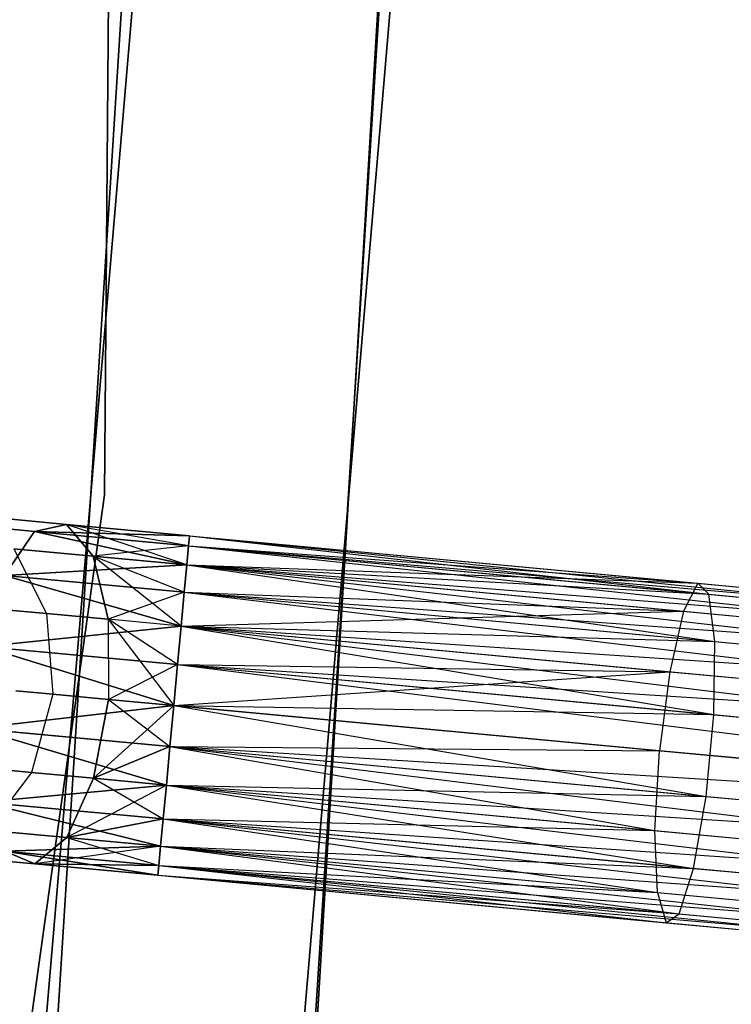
# Model space of a CAD drawing. Extents: x -91 to 91, y -91 to 262.
# Tile 257 of 480: x 61.29 to 65.43, y -7.52 to -1.79. Entities that reach past the tile are written whole.
import ezdxf

# ---------------------------------------------------------------- set-up
doc = ezdxf.new("R2010")
doc.units = 0
doc.header["$LTSCALE"] = 25.4
doc.layers.get('0').update_dxf_attribs({"linetype": 'CONTINUOUS'})

# ---------------------------------------------------------------- blocks, each defined once
blk = doc.blocks.new('ETE0_STL_1')
at = {"color": 0}
for p, q in [((61.7824, -4.554, 327.5076), (61.8482, 3.5492, 327.5076)), ((61.8482, 3.5492, 328.5076), (61.7824, -4.554, 328.5076)), ((61.7824, -4.554, 327.5076), (61.8482, 3.5492, 327.5076)), ((61.8482, 3.5492, 328.5076), (61.7824, -4.554, 328.5076)), ((63.0014, -7.9421, 158.5), (63.499, 0.3492, 158.5)), ((63.499, 0.3492, 159.5), (63.0014, -7.9421, 159.5)), ((63.0014, -7.9421, 158.5), (63.499, 0.3492, 158.5)), ((63.499, 0.3492, 159.5), (63.0014, -7.9421, 159.5)), ((61.4892, -7.9419, 159.5), (61.9998, 0.152, 159.5)), ((61.9998, 0.152, 169), (61.4892, -7.9419, 169)), ((61.9998, 0.152, 169), (61.4892, -7.9419, 169)), ((61.4892, -7.9419, 159.5), (61.9998, 0.152, 159.5)), ((63.4998, 0.1556, 159.5), (62.9769, -8.1341, 159.5)), ((62.9769, -8.1341, 169), (63.4998, 0.1556, 169)), ((63.4998, 0.1556, 159.5), (62.9769, -8.1341, 159.5)), ((62.9769, -8.1341, 169), (63.4998, 0.1556, 169)), ((61.9882, -1.2085, 330.5076), (61.3002, -9.2893, 330.5076)), ((61.3002, -9.2893, 321.0076), (61.9882, -1.2085, 321.0076)), ((61.3002, -9.2893, 321.0076), (61.9882, -1.2085, 321.0076)), ((61.9882, -1.2085, 330.5076), (61.3002, -9.2893, 330.5076)), ((62.7832, -9.514, 330.5076), (63.4879, -1.2377, 330.5076)), ((63.4879, -1.2377, 321.0076), (62.7832, -9.514, 321.0076)), ((62.7832, -9.514, 330.5076), (63.4879, -1.2377, 330.5076)), ((63.4879, -1.2377, 321.0076), (62.7832, -9.514, 321.0076)), ((60.6594, -12.5793, 327.5076), (61.7824, -4.554, 327.5076)), ((61.7824, -4.554, 328.5076), (60.6594, -12.5793, 328.5076)), ((60.6594, -12.5793, 327.5076), (61.7824, -4.554, 327.5076)), ((61.7824, -4.554, 328.5076), (60.6594, -12.5793, 328.5076)), ((61.7824, -4.554, 327.5076), (61.7824, -4.554, 328.5076)), ((61.7824, -4.554, 327.5076), (61.7824, -4.554, 328.5076)), ((60.6149, -4.6951, 320.3427), (61.3755, -4.766, 319.8322)), ((60.6149, -4.6951, 320.3427), (61.3755, -4.766, 319.8322)), ((61.3755, -4.766, 170.183), (60.6149, -4.6951, 169.6726)), ((61.3755, -4.766, 170.183), (60.6149, -4.6951, 169.6726)), ((60.9548, -4.6688, 320.6786), (61.5619, -4.7254, 320.2712)), ((60.9548, -4.6688, 320.6786), (61.5619, -4.7254, 320.2712)), ((61.5619, -4.7254, 169.744), (60.9548, -4.6688, 169.3366)), ((61.5619, -4.7254, 169.744), (60.9548, -4.6688, 169.3366)), ((61.3755, -4.766, 319.8322), (61.5619, -4.7254, 320.2712)), ((61.3755, -4.766, 319.8322), (61.5619, -4.7254, 320.2712)), ((61.5619, -4.7254, 169.744), (61.3755, -4.766, 170.183)), ((61.5619, -4.7254, 169.744), (61.3755, -4.766, 170.183)), ((61.5619, -4.7254, 320.2712), (62.2781, -4.7922, 319.8871)), ((61.5619, -4.7254, 320.2712), (62.2781, -4.7922, 320.1281)), ((61.5619, -4.7254, 320.2712), (62.2781, -4.7922, 319.8871)), ((62.2623, -4.9612, 320.5757), (61.5619, -4.7254, 320.2712)), ((61.5619, -4.7254, 320.2712), (61.7167, -4.9103, 320.6847)), ((62.2623, -4.9612, 320.5757), (61.5619, -4.7254, 320.2712)), ((62.2727, -4.8496, 320.3622), (61.5619, -4.7254, 320.2712)), ((62.2727, -4.8496, 320.3622), (61.5619, -4.7254, 320.2712)), ((61.5619, -4.7254, 320.2712), (62.2781, -4.7922, 320.1281)), ((61.5619, -4.7254, 320.2712), (61.7167, -4.9103, 320.6847)), ((62.2781, -4.7922, 169.8871), (61.5619, -4.7254, 169.744)), ((62.2781, -4.7922, 170.1281), (61.5619, -4.7254, 169.744)), ((62.2781, -4.7922, 170.1281), (61.5619, -4.7254, 169.744)), ((62.2781, -4.7922, 169.8871), (61.5619, -4.7254, 169.744)), ((62.2727, -4.8496, 169.653), (61.5619, -4.7254, 169.744)), ((62.2727, -4.8496, 169.653), (61.5619, -4.7254, 169.744)), ((61.7167, -4.9103, 169.3306), (61.5619, -4.7254, 169.744)), ((61.7167, -4.9103, 169.3306), (61.5619, -4.7254, 169.744)), ((61.2002, -5.0227, 319.4683), (61.3755, -4.766, 319.8322)), ((61.2002, -5.0227, 319.4683), (61.3755, -4.766, 319.8322)), ((61.3755, -4.766, 170.183), (61.2002, -5.0227, 170.5469)), ((61.3755, -4.766, 170.183), (61.2002, -5.0227, 170.5469)), ((61.3755, -4.766, 319.8322), (62.2623, -4.9612, 319.4395)), ((61.3755, -4.766, 319.8322), (62.2623, -4.9612, 319.4395)), ((61.3755, -4.766, 319.8322), (62.2727, -4.8496, 319.653)), ((61.3755, -4.766, 319.8322), (62.2727, -4.8496, 319.653)), ((61.3755, -4.766, 319.8322), (62.2781, -4.7922, 319.8871)), ((61.3755, -4.766, 319.8322), (62.2781, -4.7922, 319.8871)), ((62.2623, -4.9612, 170.5757), (61.3755, -4.766, 170.183)), ((62.2727, -4.8496, 170.3622), (61.3755, -4.766, 170.183)), ((62.2623, -4.9612, 170.5757), (61.3755, -4.766, 170.183)), ((62.2727, -4.8496, 170.3622), (61.3755, -4.766, 170.183)), ((62.2781, -4.7922, 170.1281), (61.3755, -4.766, 170.183)), ((62.2781, -4.7922, 170.1281), (61.3755, -4.766, 170.183)), ((62.2781, -4.7922, 319.8871), (62.2727, -4.8496, 319.653)), ((62.2727, -4.8496, 320.3622), (62.2781, -4.7922, 320.1281)), ((62.2781, -4.7922, 319.8871), (62.2727, -4.8496, 319.653)), ((62.2727, -4.8496, 320.3622), (62.2781, -4.7922, 320.1281)), ((62.2727, -4.8496, 169.653), (62.2781, -4.7922, 169.8871)), ((62.2781, -4.7922, 170.1281), (62.2727, -4.8496, 170.3622)), ((62.2781, -4.7922, 170.1281), (62.2727, -4.8496, 170.3622)), ((62.2727, -4.8496, 169.653), (62.2781, -4.7922, 169.8871)), ((62.2781, -4.7922, 320.1281), (65.2379, -5.0681, 319.6635)), ((62.2781, -4.7922, 319.8871), (65.2379, -5.0681, 319.6635)), ((62.2781, -4.7922, 319.8871), (65.2379, -5.0681, 319.6635)), ((62.2781, -4.7922, 320.1281), (65.2379, -5.0681, 319.6635)), ((62.2781, -4.7922, 320.1281), (65.3033, -5.1321, 320.1334)), ((62.2781, -4.7922, 320.1281), (65.3033, -5.1321, 320.1334)), ((62.2781, -4.7922, 169.8871), (69.9315, -5.5635, 169.653)), ((62.2781, -4.7922, 169.8871), (69.9315, -5.5635, 169.653)), ((62.2781, -4.7922, 169.8871), (69.9368, -5.506, 170.1281)), ((62.2781, -4.7922, 169.8871), (69.9368, -5.506, 170.1281)), ((62.2781, -4.7922, 170.1281), (69.9368, -5.506, 170.1281)), ((62.2781, -4.7922, 170.1281), (69.9368, -5.506, 170.1281)), ((61.2542, -4.8672, 320.9951), (61.7167, -4.9103, 320.6847)), ((61.2542, -4.8672, 320.9951), (61.7167, -4.9103, 320.6847)), ((61.2542, -4.8672, 320.9951), (61.4444, -5.2447, 321.2195)), ((61.2542, -4.8672, 320.9951), (61.4444, -5.2447, 321.2195)), ((61.2542, -4.8672, 169.0201), (61.4444, -5.2447, 168.7957)), ((61.7167, -4.9103, 169.3306), (61.2542, -4.8672, 169.0201)), ((61.7167, -4.9103, 169.3306), (61.2542, -4.8672, 169.0201)), ((61.2542, -4.8672, 169.0201), (61.4444, -5.2447, 168.7957)), ((62.2727, -4.8496, 169.653), (61.7167, -4.9103, 169.3306)), ((62.2727, -4.8496, 169.653), (61.7167, -4.9103, 169.3306)), ((62.2727, -4.8496, 319.653), (62.2623, -4.9612, 319.4395)), ((62.2623, -4.9612, 320.5757), (62.2727, -4.8496, 320.3622)), ((62.2727, -4.8496, 319.653), (62.2623, -4.9612, 319.4395)), ((62.2623, -4.9612, 320.5757), (62.2727, -4.8496, 320.3622)), ((62.2623, -4.9612, 169.4395), (62.2727, -4.8496, 169.653)), ((62.2727, -4.8496, 170.3622), (62.2623, -4.9612, 170.5757)), ((62.2727, -4.8496, 170.3622), (62.2623, -4.9612, 170.5757)), ((62.2623, -4.9612, 169.4395), (62.2727, -4.8496, 169.653)), ((62.2727, -4.8496, 319.653), (65.2379, -5.0681, 319.6635)), ((62.2727, -4.8496, 319.653), (65.2379, -5.0681, 319.6635)), ((62.2727, -4.8496, 320.3622), (65.3033, -5.1321, 320.1334)), ((62.2727, -4.8496, 320.3622), (65.3033, -5.1321, 320.1334)), ((62.2727, -4.8496, 169.653), (69.9315, -5.5635, 169.653)), ((62.2727, -4.8496, 169.653), (69.9315, -5.5635, 169.653)), ((62.2727, -4.8496, 170.3622), (69.9368, -5.506, 170.1281)), ((62.2727, -4.8496, 170.3622), (69.9368, -5.506, 170.1281)), ((62.2727, -4.8496, 170.3622), (69.9211, -5.675, 170.5757)), ((62.2727, -4.8496, 170.3622), (69.9211, -5.675, 170.5757)), ((61.7167, -4.9103, 320.6847), (62.2623, -4.9612, 320.5757)), ((61.8044, -5.2783, 320.9779), (61.7167, -4.9103, 320.6847)), ((62.2291, -5.3179, 320.8931), (61.7167, -4.9103, 320.6847)), ((61.8044, -5.2783, 320.9779), (61.7167, -4.9103, 320.6847)), ((62.2291, -5.3179, 320.8931), (61.7167, -4.9103, 320.6847)), ((62.2475, -5.1203, 320.7561), (61.7167, -4.9103, 320.6847)), ((62.2475, -5.1203, 320.7561), (61.7167, -4.9103, 320.6847)), ((61.7167, -4.9103, 320.6847), (62.2623, -4.9612, 320.5757)), ((61.7167, -4.9103, 169.3306), (61.8044, -5.2783, 169.0373)), ((62.2623, -4.9612, 169.4395), (61.7167, -4.9103, 169.3306)), ((62.2623, -4.9612, 169.4395), (61.7167, -4.9103, 169.3306)), ((62.2475, -5.1203, 169.2591), (61.7167, -4.9103, 169.3306)), ((62.2475, -5.1203, 169.2591), (61.7167, -4.9103, 169.3306)), ((61.7167, -4.9103, 169.3306), (61.8044, -5.2783, 169.0373)), ((61.2002, -5.0227, 319.4683), (62.2623, -4.9612, 319.4395)), ((61.2002, -5.0227, 319.4683), (62.2623, -4.9612, 319.4395)), ((62.2623, -4.9612, 170.5757), (61.2002, -5.0227, 170.5469)), ((62.2623, -4.9612, 170.5757), (61.2002, -5.0227, 170.5469)), ((62.2623, -4.9612, 319.4395), (62.2475, -5.1203, 319.2591)), ((62.2475, -5.1203, 320.7561), (62.2623, -4.9612, 320.5757)), ((62.2623, -4.9612, 319.4395), (62.2475, -5.1203, 319.2591)), ((62.2475, -5.1203, 320.7561), (62.2623, -4.9612, 320.5757)), ((62.2475, -5.1203, 169.2591), (62.2623, -4.9612, 169.4395)), ((62.2623, -4.9612, 170.5757), (62.2475, -5.1203, 170.7561)), ((62.2623, -4.9612, 170.5757), (62.2475, -5.1203, 170.7561)), ((62.2475, -5.1203, 169.2591), (62.2623, -4.9612, 169.4395)), ((62.2623, -4.9612, 319.4395), (65.1555, -5.2308, 319.2211)), ((62.2623, -4.9612, 319.4395), (65.1555, -5.2308, 319.2211)), ((62.2623, -4.9612, 319.4395), (65.2379, -5.0681, 319.6635)), ((62.2623, -4.9612, 319.4395), (65.2379, -5.0681, 319.6635)), ((62.2623, -4.9612, 320.5757), (65.3033, -5.1321, 320.1334)), ((62.2623, -4.9612, 320.5757), (65.3033, -5.1321, 320.1334)), ((62.2623, -4.9612, 320.5757), (65.3367, -5.4083, 320.5228)), ((62.2623, -4.9612, 320.5757), (65.3367, -5.4083, 320.5228)), ((62.2623, -4.9612, 169.4395), (69.9062, -5.8342, 169.2591)), ((62.2623, -4.9612, 169.4395), (69.9062, -5.8342, 169.2591)), ((62.2623, -4.9612, 169.4395), (69.9315, -5.5635, 169.653)), ((62.2623, -4.9612, 169.4395), (69.9315, -5.5635, 169.653)), ((62.2623, -4.9612, 170.5757), (69.9211, -5.675, 170.5757)), ((62.2623, -4.9612, 170.5757), (69.9211, -5.675, 170.5757)), ((61.2002, -5.0227, 319.4683), (62.2291, -5.3179, 319.1222)), ((61.2002, -5.0227, 319.4683), (62.2291, -5.3179, 319.1222)), ((61.2002, -5.0227, 319.4683), (62.2475, -5.1203, 319.2591)), ((61.2002, -5.0227, 319.4683), (62.2475, -5.1203, 319.2591)), ((62.2291, -5.3179, 170.8931), (61.2002, -5.0227, 170.5469)), ((62.2475, -5.1203, 170.7561), (61.2002, -5.0227, 170.5469)), ((62.2291, -5.3179, 170.8931), (61.2002, -5.0227, 170.5469)), ((62.2475, -5.1203, 170.7561), (61.2002, -5.0227, 170.5469)), ((65.2379, -5.0681, 319.6635), (65.1555, -5.2308, 319.2211)), ((65.2379, -5.0681, 319.6635), (65.1555, -5.2308, 319.2211)), ((65.3033, -5.1321, 320.1334), (65.2379, -5.0681, 319.6635)), ((65.2379, -5.0681, 319.6635), (68.1312, -5.3377, 318.998)), ((65.2379, -5.0681, 319.6635), (68.1312, -5.3377, 318.998)), ((65.3033, -5.1321, 320.1334), (65.2379, -5.0681, 319.6635)), ((62.2475, -5.1203, 169.2591), (61.8044, -5.2783, 169.0373)), ((62.2475, -5.1203, 169.2591), (61.8044, -5.2783, 169.0373)), ((62.2475, -5.1203, 319.2591), (62.2291, -5.3179, 319.1222)), ((62.2291, -5.3179, 320.8931), (62.2475, -5.1203, 320.7561)), ((62.2475, -5.1203, 319.2591), (62.2291, -5.3179, 319.1222)), ((62.2291, -5.3179, 320.8931), (62.2475, -5.1203, 320.7561)), ((62.2291, -5.3179, 169.1222), (62.2475, -5.1203, 169.2591)), ((62.2475, -5.1203, 170.7561), (62.2291, -5.3179, 170.8931)), ((62.2475, -5.1203, 170.7561), (62.2291, -5.3179, 170.8931)), ((62.2291, -5.3179, 169.1222), (62.2475, -5.1203, 169.2591)), ((62.2475, -5.1203, 319.2591), (65.1555, -5.2308, 319.2211)), ((62.2475, -5.1203, 319.2591), (65.1555, -5.2308, 319.2211)), ((62.2475, -5.1203, 320.7561), (65.3367, -5.4083, 320.5228)), ((62.2475, -5.1203, 320.7561), (65.3367, -5.4083, 320.5228)), ((62.2475, -5.1203, 169.2591), (69.9062, -5.8342, 169.2591)), ((62.2475, -5.1203, 169.2591), (69.9062, -5.8342, 169.2591)), ((62.2475, -5.1203, 170.7561), (69.9211, -5.675, 170.5757)), ((62.2475, -5.1203, 170.7561), (69.9211, -5.675, 170.5757)), ((62.2475, -5.1203, 170.7561), (69.8878, -6.0317, 170.8931)), ((62.2475, -5.1203, 170.7561), (69.8878, -6.0317, 170.8931)), ((65.3367, -5.4083, 320.5228), (65.3033, -5.1321, 320.1334)), ((65.3033, -5.1321, 320.1334), (68.2658, -5.4082, 319.4519)), ((65.3033, -5.1321, 320.1334), (68.2658, -5.4082, 319.4519)), ((65.3367, -5.4083, 320.5228), (65.3033, -5.1321, 320.1334)), ((61.2038, -5.2223, 321.5811), (61.4444, -5.2447, 321.2195)), ((61.2038, -5.2223, 321.5811), (61.4444, -5.2447, 321.2195)), ((61.4444, -5.2447, 168.7957), (61.2038, -5.2223, 168.4341)), ((61.4444, -5.2447, 168.7957), (61.2038, -5.2223, 168.4341)), ((61.4444, -5.2447, 321.2195), (61.8044, -5.2783, 320.9779)), ((61.4444, -5.2447, 321.2195), (61.8044, -5.2783, 320.9779)), ((61.4444, -5.2447, 321.2195), (61.4819, -5.715, 321.3005)), ((61.4444, -5.2447, 321.2195), (61.4819, -5.715, 321.3005)), ((61.8044, -5.2783, 169.0373), (61.4444, -5.2447, 168.7957)), ((61.4444, -5.2447, 168.7957), (61.4819, -5.715, 168.7147)), ((61.8044, -5.2783, 169.0373), (61.4444, -5.2447, 168.7957)), ((61.4444, -5.2447, 168.7957), (61.4819, -5.715, 168.7147)), ((62.2291, -5.3179, 319.1222), (65.1555, -5.2308, 319.2211)), ((62.2291, -5.3179, 319.1222), (65.1555, -5.2308, 319.2211)), ((65.1555, -5.2308, 319.2211), (65.075, -5.5831, 318.9072)), ((65.1555, -5.2308, 319.2211), (65.075, -5.5831, 318.9072)), ((65.1555, -5.2308, 319.2211), (67.9837, -5.4944, 318.5705)), ((65.1555, -5.2308, 319.2211), (67.9837, -5.4944, 318.5705)), ((61.0761, -5.4368, 319.2628), (62.2291, -5.3179, 319.1222)), ((61.0761, -5.4368, 319.2628), (62.2291, -5.3179, 319.1222)), ((62.2291, -5.3179, 170.8931), (61.0761, -5.4368, 170.7524)), ((62.2291, -5.3179, 170.8931), (61.0761, -5.4368, 170.7524)), ((62.2081, -5.5423, 320.9785), (61.8044, -5.2783, 320.9779)), ((61.8044, -5.2783, 320.9779), (62.1859, -5.7806, 321.0076)), ((62.2081, -5.5423, 320.9785), (61.8044, -5.2783, 320.9779)), ((62.2291, -5.3179, 320.8931), (61.8044, -5.2783, 320.9779)), ((62.2291, -5.3179, 320.8931), (61.8044, -5.2783, 320.9779)), ((61.8044, -5.2783, 320.9779), (62.1859, -5.7806, 321.0076)), ((61.8044, -5.2783, 320.9779), (61.8049, -5.7451, 321.0837)), ((61.8044, -5.2783, 320.9779), (61.8049, -5.7451, 321.0837)), ((62.2291, -5.3179, 169.1222), (61.8044, -5.2783, 169.0373)), ((62.2291, -5.3179, 169.1222), (61.8044, -5.2783, 169.0373)), ((62.2081, -5.5423, 169.0367), (61.8044, -5.2783, 169.0373)), ((61.8044, -5.2783, 169.0373), (61.8049, -5.7451, 168.9315)), ((61.8044, -5.2783, 169.0373), (61.8049, -5.7451, 168.9315)), ((62.2081, -5.5423, 169.0367), (61.8044, -5.2783, 169.0373)), ((62.2291, -5.3179, 319.1222), (62.2081, -5.5423, 319.0367)), ((62.2081, -5.5423, 320.9785), (62.2291, -5.3179, 320.8931)), ((62.2291, -5.3179, 319.1222), (62.2081, -5.5423, 319.0367)), ((62.2081, -5.5423, 320.9785), (62.2291, -5.3179, 320.8931)), ((62.2081, -5.5423, 169.0367), (62.2291, -5.3179, 169.1222)), ((62.2291, -5.3179, 170.8931), (62.2081, -5.5423, 170.9785)), ((62.2291, -5.3179, 170.8931), (62.2081, -5.5423, 170.9785)), ((62.2081, -5.5423, 169.0367), (62.2291, -5.3179, 169.1222)), ((62.2291, -5.3179, 319.1222), (65.075, -5.5831, 318.9072)), ((62.2291, -5.3179, 319.1222), (65.075, -5.5831, 318.9072)), ((62.2291, -5.3179, 320.8931), (65.3367, -5.4083, 320.5228)), ((62.2291, -5.3179, 320.8931), (65.3367, -5.4083, 320.5228)), ((62.2291, -5.3179, 320.8931), (65.3305, -5.8333, 320.7428)), ((62.2291, -5.3179, 320.8931), (65.3305, -5.8333, 320.7428)), ((62.2291, -5.3179, 169.1222), (69.8669, -6.2562, 169.0367)), ((62.2291, -5.3179, 169.1222), (69.8669, -6.2562, 169.0367)), ((62.2291, -5.3179, 169.1222), (69.9062, -5.8342, 169.2591)), ((62.2291, -5.3179, 169.1222), (69.9062, -5.8342, 169.2591)), ((62.2291, -5.3179, 170.8931), (69.8878, -6.0317, 170.8931)), ((62.2291, -5.3179, 170.8931), (69.8878, -6.0317, 170.8931)), ((61.0761, -5.4368, 319.2628), (62.1859, -5.7806, 319.0076)), ((61.0761, -5.4368, 319.2628), (62.1859, -5.7806, 319.0076)), ((61.0761, -5.4368, 319.2628), (62.2081, -5.5423, 319.0367)), ((61.0761, -5.4368, 319.2628), (62.2081, -5.5423, 319.0367)), ((62.1859, -5.7806, 171.0076), (61.0761, -5.4368, 170.7524)), ((62.2081, -5.5423, 170.9785), (61.0761, -5.4368, 170.7524)), ((62.1859, -5.7806, 171.0076), (61.0761, -5.4368, 170.7524)), ((62.2081, -5.5423, 170.9785), (61.0761, -5.4368, 170.7524)), ((65.3305, -5.8333, 320.7428), (65.3367, -5.4083, 320.5228)), ((65.3305, -5.8333, 320.7428), (65.3367, -5.4083, 320.5228)), ((65.3367, -5.4083, 320.5228), (68.3565, -5.6897, 319.8282)), ((65.3367, -5.4083, 320.5228), (68.3565, -5.6897, 319.8282)), ((62.2081, -5.5423, 169.0367), (61.8049, -5.7451, 168.9315)), ((62.2081, -5.5423, 169.0367), (61.8049, -5.7451, 168.9315)), ((62.2081, -5.5423, 319.0367), (62.1859, -5.7806, 319.0076)), ((62.1859, -5.7806, 321.0076), (62.2081, -5.5423, 320.9785)), ((62.2081, -5.5423, 319.0367), (62.1859, -5.7806, 319.0076)), ((62.1859, -5.7806, 321.0076), (62.2081, -5.5423, 320.9785)), ((62.1859, -5.7806, 169.0076), (62.2081, -5.5423, 169.0367)), ((62.2081, -5.5423, 170.9785), (62.1859, -5.7806, 171.0076)), ((62.2081, -5.5423, 170.9785), (62.1859, -5.7806, 171.0076)), ((62.1859, -5.7806, 169.0076), (62.2081, -5.5423, 169.0367)), ((62.2081, -5.5423, 319.0367), (65.075, -5.5831, 318.9072)), ((62.2081, -5.5423, 319.0367), (65.075, -5.5831, 318.9072)), ((62.2081, -5.5423, 320.9785), (65.3305, -5.8333, 320.7428)), ((62.2081, -5.5423, 320.9785), (65.3305, -5.8333, 320.7428)), ((62.2081, -5.5423, 169.0367), (69.8669, -6.2562, 169.0367)), ((62.2081, -5.5423, 169.0367), (69.8669, -6.2562, 169.0367)), ((62.2081, -5.5423, 170.9785), (69.8878, -6.0317, 170.8931)), ((62.2081, -5.5423, 170.9785), (69.8878, -6.0317, 170.8931)), ((62.2081, -5.5423, 170.9785), (69.8447, -6.4944, 171.0076)), ((62.2081, -5.5423, 170.9785), (69.8447, -6.4944, 171.0076)), ((62.1859, -5.7806, 319.0076), (65.075, -5.5831, 318.9072)), ((62.1859, -5.7806, 319.0076), (65.075, -5.5831, 318.9072)), ((65.075, -5.5831, 318.9072), (65.0148, -6.0443, 318.794)), ((65.075, -5.5831, 318.9072), (65.0148, -6.0443, 318.794)), ((65.075, -5.5831, 318.9072), (67.857, -5.8424, 318.2673)), ((65.075, -5.5831, 318.9072), (67.857, -5.8424, 318.2673)), ((61.4819, -5.715, 321.3005), (61.266, -5.6949, 321.6249)), ((61.4819, -5.715, 321.3005), (61.266, -5.6949, 321.6249)), ((61.266, -5.6949, 168.3903), (61.4819, -5.715, 168.7147)), ((61.266, -5.6949, 168.3903), (61.4819, -5.715, 168.7147)), ((61.4819, -5.715, 321.3005), (61.3581, -6.1702, 321.2195)), ((61.4819, -5.715, 321.3005), (61.3581, -6.1702, 321.2195)), ((61.4819, -5.715, 168.7147), (61.3581, -6.1702, 168.7957)), ((61.4819, -5.715, 168.7147), (61.3581, -6.1702, 168.7957)), ((61.8049, -5.7451, 321.0837), (61.4819, -5.715, 321.3005)), ((61.8049, -5.7451, 321.0837), (61.4819, -5.715, 321.3005)), ((61.4819, -5.715, 168.7147), (61.8049, -5.7451, 168.9315)), ((61.4819, -5.715, 168.7147), (61.8049, -5.7451, 168.9315)), ((61.0317, -5.9134, 319.2628), (62.1859, -5.7806, 319.0076)), ((61.0317, -5.9134, 319.2628), (62.1859, -5.7806, 319.0076)), ((62.1859, -5.7806, 171.0076), (61.0317, -5.9134, 170.7524)), ((62.1859, -5.7806, 171.0076), (61.0317, -5.9134, 170.7524)), ((61.8049, -5.7451, 321.0837), (61.7181, -6.2037, 320.9779)), ((61.8049, -5.7451, 321.0837), (61.7181, -6.2037, 320.9779)), ((61.7181, -6.2037, 169.0373), (61.8049, -5.7451, 168.9315)), ((61.7181, -6.2037, 169.0373), (61.8049, -5.7451, 168.9315)), ((62.1859, -5.7806, 169.0076), (61.7181, -6.2037, 169.0373)), ((62.1859, -5.7806, 169.0076), (61.7181, -6.2037, 169.0373)), ((62.1859, -5.7806, 321.0076), (61.8049, -5.7451, 321.0837)), ((61.8049, -5.7451, 321.0837), (62.1637, -6.0189, 320.9785)), ((61.8049, -5.7451, 321.0837), (62.1637, -6.0189, 320.9785)), ((62.1859, -5.7806, 321.0076), (61.8049, -5.7451, 321.0837)), ((61.8049, -5.7451, 168.9315), (62.1859, -5.7806, 169.0076)), ((61.8049, -5.7451, 168.9315), (62.1859, -5.7806, 169.0076)), ((62.1637, -6.0189, 320.9785), (62.1859, -5.7806, 321.0076)), ((62.1859, -5.7806, 319.0076), (62.1637, -6.0189, 319.0367)), ((62.1637, -6.0189, 320.9785), (62.1859, -5.7806, 321.0076)), ((62.1859, -5.7806, 319.0076), (62.1637, -6.0189, 319.0367)), ((62.1637, -6.0189, 169.0367), (62.1859, -5.7806, 169.0076)), ((62.1859, -5.7806, 171.0076), (62.1637, -6.0189, 170.9785)), ((62.1637, -6.0189, 169.0367), (62.1859, -5.7806, 169.0076)), ((62.1859, -5.7806, 171.0076), (62.1637, -6.0189, 170.9785)), ((65.0148, -6.0443, 318.794), (62.1859, -5.7806, 319.0076)), ((62.1859, -5.7806, 321.0076), (65.3305, -5.8333, 320.7428)), ((62.1859, -5.7806, 321.0076), (65.3305, -5.8333, 320.7428)), ((62.1859, -5.7806, 321.0076), (65.2861, -6.3099, 320.7428)), ((62.1859, -5.7806, 321.0076), (65.2861, -6.3099, 320.7428)), ((65.0148, -6.0443, 318.794), (62.1859, -5.7806, 319.0076)), ((62.1859, -5.7806, 169.0076), (69.8447, -6.4944, 169.0076)), ((62.1859, -5.7806, 169.0076), (69.8447, -6.4944, 169.0076)), ((62.1859, -5.7806, 171.0076), (69.8447, -6.4944, 171.0076)), ((62.1859, -5.7806, 171.0076), (69.8447, -6.4944, 171.0076)), ((65.2861, -6.3099, 320.7428), (65.3305, -5.8333, 320.7428)), ((65.2861, -6.3099, 320.7428), (65.3305, -5.8333, 320.7428)), ((65.3305, -5.8333, 320.7428), (68.3827, -6.1178, 320.0407)), ((65.3305, -5.8333, 320.7428), (68.3827, -6.1178, 320.0407)), ((61.0317, -5.9134, 319.2628), (62.1428, -6.2433, 319.1222)), ((61.0317, -5.9134, 319.2628), (62.1428, -6.2433, 319.1222)), ((61.0317, -5.9134, 319.2628), (62.1637, -6.0189, 319.0367)), ((61.0317, -5.9134, 319.2628), (62.1637, -6.0189, 319.0367)), ((62.1428, -6.2433, 170.8931), (61.0317, -5.9134, 170.7524)), ((62.1637, -6.0189, 170.9785), (61.0317, -5.9134, 170.7524)), ((62.1428, -6.2433, 170.8931), (61.0317, -5.9134, 170.7524)), ((62.1637, -6.0189, 170.9785), (61.0317, -5.9134, 170.7524)), ((61.7181, -6.2037, 320.9779), (62.1637, -6.0189, 320.9785)), ((61.7181, -6.2037, 320.9779), (62.1637, -6.0189, 320.9785)), ((62.1637, -6.0189, 169.0367), (61.7181, -6.2037, 169.0373)), ((62.1637, -6.0189, 169.0367), (61.7181, -6.2037, 169.0373)), ((62.1428, -6.2433, 320.8931), (62.1637, -6.0189, 320.9785)), ((62.1637, -6.0189, 319.0367), (62.1428, -6.2433, 319.1222)), ((62.1428, -6.2433, 320.8931), (62.1637, -6.0189, 320.9785)), ((62.1637, -6.0189, 319.0367), (62.1428, -6.2433, 319.1222)), ((62.1637, -6.0189, 170.9785), (62.1428, -6.2433, 170.8931)), ((62.1428, -6.2433, 169.1222), (62.1637, -6.0189, 169.0367)), ((62.1428, -6.2433, 169.1222), (62.1637, -6.0189, 169.0367)), ((62.1637, -6.0189, 170.9785), (62.1428, -6.2433, 170.8931)), ((62.1637, -6.0189, 320.9785), (65.2861, -6.3099, 320.7428)), ((62.1637, -6.0189, 320.9785), (65.2861, -6.3099, 320.7428)), ((62.1637, -6.0189, 319.0367), (64.9888, -6.5086, 318.9072)), ((62.1637, -6.0189, 319.0367), (64.9888, -6.5086, 318.9072)), ((62.1637, -6.0189, 319.0367), (65.0148, -6.0443, 318.794)), ((62.1637, -6.0189, 319.0367), (65.0148, -6.0443, 318.794)), ((69.8447, -6.4944, 171.0076), (62.1637, -6.0189, 170.9785)), ((62.1637, -6.0189, 170.9785), (69.8016, -6.9572, 170.8931)), ((62.1637, -6.0189, 170.9785), (69.8016, -6.9572, 170.8931)), ((62.1637, -6.0189, 169.0367), (69.8225, -6.7327, 169.0367)), ((62.1637, -6.0189, 169.0367), (69.8225, -6.7327, 169.0367)), ((69.8447, -6.4944, 171.0076), (62.1637, -6.0189, 170.9785)), ((64.9888, -6.5086, 318.9072), (65.0148, -6.0443, 318.794)), ((64.9888, -6.5086, 318.9072), (65.0148, -6.0443, 318.794)), ((67.7801, -6.302, 318.1579), (65.0148, -6.0443, 318.794)), ((67.7801, -6.302, 318.1579), (65.0148, -6.0443, 318.794)), ((61.3581, -6.1702, 321.2195), (61.1014, -6.5061, 320.9951)), ((61.3581, -6.1702, 321.2195), (61.1014, -6.5061, 320.9951)), ((61.3581, -6.1702, 168.7957), (61.1014, -6.5061, 169.0201)), ((61.3581, -6.1702, 168.7957), (61.1014, -6.5061, 169.0201)), ((61.1175, -6.1478, 321.5811), (61.3581, -6.1702, 321.2195)), ((61.1175, -6.1478, 321.5811), (61.3581, -6.1702, 321.2195)), ((61.3581, -6.1702, 168.7957), (61.1175, -6.1478, 168.4341)), ((61.3581, -6.1702, 168.7957), (61.1175, -6.1478, 168.4341)), ((61.3581, -6.1702, 321.2195), (61.7181, -6.2037, 320.9779)), ((61.3581, -6.1702, 321.2195), (61.7181, -6.2037, 320.9779)), ((61.7181, -6.2037, 169.0373), (61.3581, -6.1702, 168.7957)), ((61.7181, -6.2037, 169.0373), (61.3581, -6.1702, 168.7957)), ((61.0771, -6.3433, 319.4683), (62.1428, -6.2433, 319.1222)), ((61.0771, -6.3433, 319.4683), (62.1428, -6.2433, 319.1222)), ((62.1428, -6.2433, 170.8931), (61.0771, -6.3433, 170.5469)), ((62.1428, -6.2433, 170.8931), (61.0771, -6.3433, 170.5469)), ((61.7181, -6.2037, 320.9779), (61.5639, -6.5492, 320.6847)), ((61.7181, -6.2037, 320.9779), (61.5639, -6.5492, 320.6847)), ((61.5639, -6.5492, 169.3306), (61.7181, -6.2037, 169.0373)), ((61.5639, -6.5492, 169.3306), (61.7181, -6.2037, 169.0373)), ((62.1428, -6.2433, 169.1222), (61.5639, -6.5492, 169.3306)), ((62.1428, -6.2433, 169.1222), (61.5639, -6.5492, 169.3306)), ((61.7181, -6.2037, 320.9779), (62.1428, -6.2433, 320.8931)), ((61.7181, -6.2037, 320.9779), (62.1428, -6.2433, 320.8931)), ((61.7181, -6.2037, 320.9779), (62.1244, -6.4409, 320.7561)), ((61.7181, -6.2037, 320.9779), (62.1244, -6.4409, 320.7561)), ((62.1428, -6.2433, 169.1222), (61.7181, -6.2037, 169.0373)), ((62.1428, -6.2433, 169.1222), (61.7181, -6.2037, 169.0373)), ((62.1244, -6.4409, 320.7561), (62.1428, -6.2433, 320.8931)), ((62.1428, -6.2433, 319.1222), (62.1244, -6.4409, 319.2591)), ((62.1244, -6.4409, 320.7561), (62.1428, -6.2433, 320.8931)), ((62.1428, -6.2433, 319.1222), (62.1244, -6.4409, 319.2591)), ((62.1428, -6.2433, 170.8931), (62.1244, -6.4409, 170.7561)), ((62.1244, -6.4409, 169.2591), (62.1428, -6.2433, 169.1222)), ((62.1244, -6.4409, 169.2591), (62.1428, -6.2433, 169.1222)), ((62.1428, -6.2433, 170.8931), (62.1244, -6.4409, 170.7561)), ((62.1428, -6.2433, 320.8931), (65.2861, -6.3099, 320.7428)), ((62.1428, -6.2433, 320.8931), (65.2861, -6.3099, 320.7428)), ((62.1428, -6.2433, 320.8931), (65.2136, -6.7288, 320.5228)), ((62.1428, -6.2433, 320.8931), (65.2136, -6.7288, 320.5228)), ((62.1428, -6.2433, 319.1222), (64.9888, -6.5086, 318.9072)), ((62.1428, -6.2433, 319.1222), (64.9888, -6.5086, 318.9072)), ((62.1428, -6.2433, 170.8931), (69.8016, -6.9572, 170.8931)), ((62.1428, -6.2433, 170.8931), (69.8016, -6.9572, 170.8931)), ((62.1428, -6.2433, 169.1222), (69.7831, -7.1547, 169.2591)), ((62.1428, -6.2433, 169.1222), (69.7831, -7.1547, 169.2591)), ((62.1428, -6.2433, 169.1222), (69.8225, -6.7327, 169.0367)), ((62.1428, -6.2433, 169.1222), (69.8225, -6.7327, 169.0367)), ((61.0771, -6.3433, 319.4683), (62.1096, -6.6, 319.4395)), ((61.0771, -6.3433, 319.4683), (62.1096, -6.6, 319.4395)), ((61.0771, -6.3433, 319.4683), (62.1244, -6.4409, 319.2591)), ((61.0771, -6.3433, 319.4683), (62.1244, -6.4409, 319.2591)), ((62.1096, -6.6, 170.5757), (61.0771, -6.3433, 170.5469)), ((62.1244, -6.4409, 170.7561), (61.0771, -6.3433, 170.5469)), ((62.1096, -6.6, 170.5757), (61.0771, -6.3433, 170.5469)), ((62.1244, -6.4409, 170.7561), (61.0771, -6.3433, 170.5469)), ((65.2136, -6.7288, 320.5228), (65.2861, -6.3099, 320.7428)), ((65.2136, -6.7288, 320.5228), (65.2861, -6.3099, 320.7428)), ((65.2861, -6.3099, 320.7428), (68.3382, -6.5944, 320.0407)), ((65.2861, -6.3099, 320.7428), (68.3382, -6.5944, 320.0407)), ((61.5639, -6.5492, 320.6847), (62.1244, -6.4409, 320.7561)), ((61.5639, -6.5492, 320.6847), (62.1244, -6.4409, 320.7561)), ((62.1244, -6.4409, 169.2591), (61.5639, -6.5492, 169.3306)), ((62.1244, -6.4409, 169.2591), (61.5639, -6.5492, 169.3306)), ((62.1096, -6.6, 320.5757), (62.1244, -6.4409, 320.7561)), ((62.1244, -6.4409, 319.2591), (62.1096, -6.6, 319.4395)), ((62.1096, -6.6, 320.5757), (62.1244, -6.4409, 320.7561)), ((62.1244, -6.4409, 319.2591), (62.1096, -6.6, 319.4395)), ((62.1244, -6.4409, 170.7561), (62.1096, -6.6, 170.5757)), ((62.1096, -6.6, 169.4395), (62.1244, -6.4409, 169.2591)), ((62.1096, -6.6, 169.4395), (62.1244, -6.4409, 169.2591)), ((62.1244, -6.4409, 170.7561), (62.1096, -6.6, 170.5757)), ((62.1244, -6.4409, 320.7561), (65.2136, -6.7288, 320.5228)), ((62.1244, -6.4409, 320.7561), (65.2136, -6.7288, 320.5228)), ((62.1244, -6.4409, 319.2591), (65.0028, -6.8697, 319.2211)), ((62.1244, -6.4409, 319.2591), (65.0028, -6.8697, 319.2211)), ((62.1244, -6.4409, 319.2591), (64.9888, -6.5086, 318.9072)), ((62.1244, -6.4409, 319.2591), (64.9888, -6.5086, 318.9072)), ((62.1244, -6.4409, 170.7561), (69.8016, -6.9572, 170.8931)), ((62.1244, -6.4409, 170.7561), (69.8016, -6.9572, 170.8931)), ((62.1244, -6.4409, 170.7561), (69.7683, -7.3139, 170.5757)), ((62.1244, -6.4409, 170.7561), (69.7683, -7.3139, 170.5757)), ((62.1244, -6.4409, 169.2591), (69.7831, -7.1547, 169.2591)), ((62.1244, -6.4409, 169.2591), (69.7831, -7.1547, 169.2591)), ((61.1014, -6.5061, 320.9951), (61.5639, -6.5492, 320.6847)), ((61.1014, -6.5061, 320.9951), (61.5639, -6.5492, 320.6847)), ((61.5639, -6.5492, 169.3306), (61.1014, -6.5061, 169.0201)), ((61.5639, -6.5492, 169.3306), (61.1014, -6.5061, 169.0201)), ((65.0028, -6.8697, 319.2211), (64.9888, -6.5086, 318.9072)), ((64.9888, -6.5086, 318.9072), (67.7707, -6.7679, 318.2673)), ((65.0028, -6.8697, 319.2211), (64.9888, -6.5086, 318.9072)), ((64.9888, -6.5086, 318.9072), (67.7707, -6.7679, 318.2673)), ((61.5639, -6.5492, 320.6847), (61.3777, -6.7023, 320.2712)), ((61.5639, -6.5492, 320.6847), (61.3777, -6.7023, 320.2712)), ((61.3777, -6.7023, 169.744), (61.5639, -6.5492, 169.3306)), ((61.3777, -6.7023, 169.744), (61.5639, -6.5492, 169.3306)), ((61.5639, -6.5492, 320.6847), (62.1096, -6.6, 320.5757)), ((61.5639, -6.5492, 320.6847), (62.1096, -6.6, 320.5757)), ((61.5639, -6.5492, 320.6847), (62.0992, -6.7116, 320.3622)), ((61.5639, -6.5492, 320.6847), (62.0992, -6.7116, 320.3622)), ((62.1096, -6.6, 169.4395), (61.5639, -6.5492, 169.3306)), ((62.1096, -6.6, 169.4395), (61.5639, -6.5492, 169.3306)), ((60.7706, -6.6457, 320.6786), (61.3777, -6.7023, 320.2712)), ((60.7706, -6.6457, 320.6786), (61.3777, -6.7023, 320.2712)), ((61.3777, -6.7023, 169.744), (60.7706, -6.6457, 169.3366)), ((61.3777, -6.7023, 169.744), (60.7706, -6.6457, 169.3366)), ((61.202, -6.628, 319.8322), (62.1096, -6.6, 319.4395)), ((61.202, -6.628, 319.8322), (62.1096, -6.6, 319.4395)), ((62.1096, -6.6, 170.5757), (61.202, -6.628, 170.183)), ((62.1096, -6.6, 170.5757), (61.202, -6.628, 170.183)), ((61.3777, -6.7023, 320.2712), (61.202, -6.628, 319.8322)), ((61.202, -6.628, 319.8322), (62.0938, -6.769, 319.8871)), ((61.202, -6.628, 319.8322), (62.0938, -6.769, 319.8871)), ((61.202, -6.628, 319.8322), (62.0992, -6.7116, 319.653)), ((61.202, -6.628, 319.8322), (62.0992, -6.7116, 319.653)), ((61.3777, -6.7023, 320.2712), (61.202, -6.628, 319.8322)), ((62.0938, -6.769, 170.1281), (61.202, -6.628, 170.183)), ((61.202, -6.628, 170.183), (61.3777, -6.7023, 169.744)), ((62.0992, -6.7116, 170.3622), (61.202, -6.628, 170.183)), ((62.0938, -6.769, 170.1281), (61.202, -6.628, 170.183)), ((62.0992, -6.7116, 170.3622), (61.202, -6.628, 170.183)), ((61.202, -6.628, 170.183), (61.3777, -6.7023, 169.744)), ((62.1096, -6.6, 169.4395), (61.3777, -6.7023, 169.744)), ((62.1096, -6.6, 169.4395), (61.3777, -6.7023, 169.744)), ((62.0992, -6.7116, 320.3622), (62.1096, -6.6, 320.5757)), ((62.1096, -6.6, 319.4395), (62.0992, -6.7116, 319.653)), ((62.0992, -6.7116, 320.3622), (62.1096, -6.6, 320.5757)), ((62.1096, -6.6, 319.4395), (62.0992, -6.7116, 319.653)), ((62.1096, -6.6, 170.5757), (62.0992, -6.7116, 170.3622)), ((62.0992, -6.7116, 169.653), (62.1096, -6.6, 169.4395)), ((62.0992, -6.7116, 169.653), (62.1096, -6.6, 169.4395)), ((62.1096, -6.6, 170.5757), (62.0992, -6.7116, 170.3622)), ((62.1096, -6.6, 320.5757), (65.2136, -6.7288, 320.5228)), ((62.1096, -6.6, 320.5757), (65.2136, -6.7288, 320.5228)), ((62.1096, -6.6, 320.5757), (65.1298, -6.9941, 320.1334)), ((62.1096, -6.6, 320.5757), (65.1298, -6.9941, 320.1334)), ((62.1096, -6.6, 319.4395), (65.0028, -6.8697, 319.2211)), ((62.1096, -6.6, 319.4395), (65.0028, -6.8697, 319.2211)), ((62.1096, -6.6, 170.5757), (69.7683, -7.3139, 170.5757)), ((62.1096, -6.6, 170.5757), (69.7683, -7.3139, 170.5757)), ((62.1096, -6.6, 169.4395), (69.7579, -7.4254, 169.653)), ((62.1096, -6.6, 169.4395), (69.7579, -7.4254, 169.653)), ((62.1096, -6.6, 169.4395), (69.7831, -7.1547, 169.2591)), ((62.1096, -6.6, 169.4395), (69.7831, -7.1547, 169.2591)), ((61.3777, -6.7023, 320.2712), (62.0992, -6.7116, 320.3622)), ((61.3777, -6.7023, 320.2712), (62.0992, -6.7116, 320.3622)), ((61.3777, -6.7023, 320.2712), (62.0938, -6.769, 320.1281)), ((61.3777, -6.7023, 320.2712), (62.0938, -6.769, 319.8871)), ((61.3777, -6.7023, 320.2712), (62.0938, -6.769, 320.1281)), ((61.3777, -6.7023, 320.2712), (62.0938, -6.769, 319.8871)), ((62.0938, -6.769, 170.1281), (61.3777, -6.7023, 169.744)), ((62.0938, -6.769, 169.8871), (61.3777, -6.7023, 169.744)), ((62.0992, -6.7116, 169.653), (61.3777, -6.7023, 169.744)), ((62.0938, -6.769, 169.8871), (61.3777, -6.7023, 169.744)), ((62.0992, -6.7116, 169.653), (61.3777, -6.7023, 169.744)), ((62.0938, -6.769, 170.1281), (61.3777, -6.7023, 169.744)), ((62.0938, -6.769, 320.1281), (62.0992, -6.7116, 320.3622)), ((62.0992, -6.7116, 319.653), (62.0938, -6.769, 319.8871)), ((62.0938, -6.769, 320.1281), (62.0992, -6.7116, 320.3622)), ((62.0992, -6.7116, 319.653), (62.0938, -6.769, 319.8871)), ((62.0992, -6.7116, 170.3622), (62.0938, -6.769, 170.1281)), ((62.0938, -6.769, 169.8871), (62.0992, -6.7116, 169.653)), ((62.0938, -6.769, 169.8871), (62.0992, -6.7116, 169.653)), ((62.0992, -6.7116, 170.3622), (62.0938, -6.769, 170.1281)), ((62.0992, -6.7116, 320.3622), (65.1298, -6.9941, 320.1334)), ((62.0992, -6.7116, 320.3622), (65.1298, -6.9941, 320.1334)), ((62.0992, -6.7116, 319.653), (65.0537, -7.0449, 319.6635)), ((62.0992, -6.7116, 319.653), (65.0537, -7.0449, 319.6635)), ((62.0992, -6.7116, 319.653), (65.0028, -6.8697, 319.2211)), ((62.0992, -6.7116, 319.653), (65.0028, -6.8697, 319.2211)), ((62.0992, -6.7116, 170.3622), (69.7683, -7.3139, 170.5757)), ((62.0992, -6.7116, 170.3622), (69.7683, -7.3139, 170.5757)), ((62.0992, -6.7116, 170.3622), (69.7526, -7.4829, 170.1281)), ((62.0992, -6.7116, 170.3622), (69.7526, -7.4829, 170.1281)), ((62.0992, -6.7116, 169.653), (69.7579, -7.4254, 169.653)), ((62.0992, -6.7116, 169.653), (69.7579, -7.4254, 169.653)), ((65.1298, -6.9941, 320.1334), (65.2136, -6.7288, 320.5228)), ((65.1298, -6.9941, 320.1334), (65.2136, -6.7288, 320.5228)), ((65.2136, -6.7288, 320.5228), (68.2334, -7.0103, 319.8282)), ((65.2136, -6.7288, 320.5228), (68.2334, -7.0103, 319.8282)), ((62.0938, -6.769, 319.8871), (65.0537, -7.0449, 319.6635)), ((62.0938, -6.769, 320.1281), (65.0537, -7.0449, 319.6635)), ((62.0938, -6.769, 320.1281), (65.1298, -6.9941, 320.1334)), ((62.0938, -6.769, 320.1281), (65.1298, -6.9941, 320.1334)), ((62.0938, -6.769, 320.1281), (65.0537, -7.0449, 319.6635)), ((62.0938, -6.769, 319.8871), (65.0537, -7.0449, 319.6635)), ((62.0938, -6.769, 170.1281), (69.7526, -7.4829, 170.1281)), ((62.0938, -6.769, 170.1281), (69.7526, -7.4829, 170.1281)), ((62.0938, -6.769, 169.8871), (69.7526, -7.4829, 170.1281)), ((62.0938, -6.769, 169.8871), (69.7526, -7.4829, 170.1281)), ((62.0938, -6.769, 169.8871), (69.7579, -7.4254, 169.653)), ((62.0938, -6.769, 169.8871), (69.7579, -7.4254, 169.653)), ((65.0028, -6.8697, 319.2211), (65.0537, -7.0449, 319.6635)), ((65.0028, -6.8697, 319.2211), (65.0537, -7.0449, 319.6635)), ((65.0028, -6.8697, 319.2211), (67.8309, -7.1333, 318.5705)), ((65.0028, -6.8697, 319.2211), (67.8309, -7.1333, 318.5705)), ((65.0537, -7.0449, 319.6635), (65.1298, -6.9941, 320.1334)), ((65.0537, -7.0449, 319.6635), (65.1298, -6.9941, 320.1334)), ((65.1298, -6.9941, 320.1334), (68.0922, -7.2702, 319.4519)), ((65.1298, -6.9941, 320.1334), (68.0922, -7.2702, 319.4519)), ((65.0537, -7.0449, 319.6635), (67.947, -7.3146, 318.998)), ((65.0537, -7.0449, 319.6635), (67.947, -7.3146, 318.998))]:
    blk.add_line(p, q, dxfattribs=at)

msp = doc.modelspace()

# ---------------------------------------------------------------- block references
at = {"color": 253}
msp.add_blockref('ETE0_STL_1', (0, 0), dxfattribs=at)

doc.saveas('drawing.dxf')
